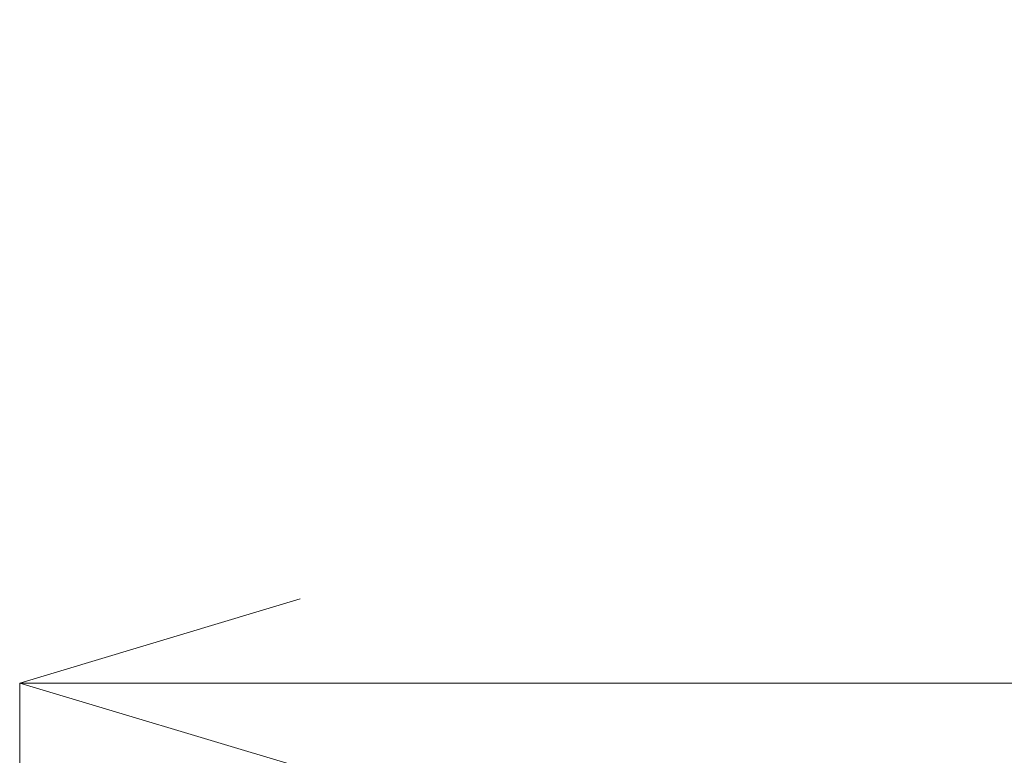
# Model space of a CAD drawing. Header units: millimetres. Extents: x -1970 to 61924, y -58230 to 6847.
# Tile 597 of 656: x 24250 to 24776, y -17119 to -16726. Entities that reach past the tile are written whole.
import ezdxf

# ---------------------------------------------------------------- set-up
doc = ezdxf.new("R2010")
doc.units = ezdxf.units.MM
doc.layers.add('COTAS_P', color=1, linetype='Continuous', lineweight=0)
doc.dimstyles.new('R19_100', dxfattribs={"dimtxt": 250, "dimasz": 150, "dimexe": 150, "dimexo": 80, "dimgap": 100, "dimtad": 1, "dimtih": 1, "dimtoh": 1, "dimdsep": 46, "dimcen": 0.09, "dimadec": 0, "dimazin": 0, "dimtfac": 1, "dimtdec": 4, "dimtofl": 0, "dimtmove": 0, "dimatfit": 3, "dimfxl": 1, "dimtolj": 1, "dimtzin": 0, "dimarcsym": 0})

# ---------------------------------------------------------------- blocks, each defined once
blk = doc.blocks.new('DIM_R26_29')
at = {"layer": 'COTAS_P'}
for p, q in [((24250.07, -17080), (24400.07, -17035)), ((26750.07, -17080), (26600.07, -17035)), ((24250.07, -17980), (24250.07, -17080)), ((24250.07, -17080), (26750.07, -17080)), ((24250.07, -17080), (24400.07, -17125)), ((26750.07, -17080), (26600.07, -17125)), ((26750.07, -17980), (26750.07, -17080))]:
    blk.add_line(p, q, dxfattribs=at)
blk.add_text('2500 P', height=250, dxfattribs=at).set_placement((25500.07, -16980))

msp = doc.modelspace()

# ---------------------------------------------------------------- dimensions: what is measured, and where the dimension line sits
at = {"layer": 'COTAS_P'}
dim = msp.add_aligned_dim(p1=(24250.067, -17980), p2=(26750.067, -17980), distance=900, text='<> P', dimstyle='R19_100', dxfattribs=at)
dim.commit()
dim.dimension.update_dxf_attribs({"geometry": 'DIM_R26_29', "text_midpoint": (25500.067, -17080)})

doc.saveas('drawing.dxf')
